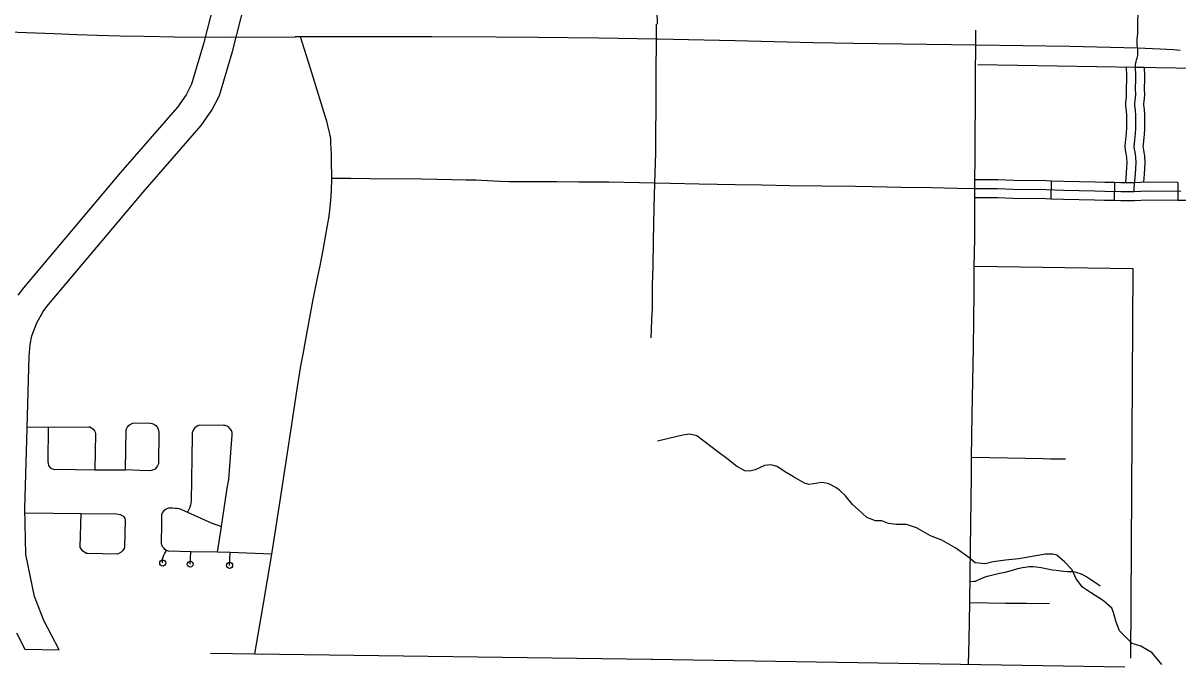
# Model space of a CAD drawing. Extents: x 670147 to 673275, y 705573 to 707613.
# Drawn here: x 671929 to 672121.4, y 706008.2 to 706115.5 of the extents above; entities that cross this region are included whole.
import ezdxf

# ---------------------------------------------------------------- set-up
doc = ezdxf.new("R2010")
doc.units = 0
for name, color, linetype in [('10', 7, 'Continuous'), ('2', 7, 'Continuous'), ('31', 7, 'Continuous'), ('32', 7, 'Continuous'), ('33', 7, 'Continuous'), ('34', 7, 'Continuous'), ('35', 7, 'Continuous'), ('45', 7, 'Continuous'), ('6', 7, 'Continuous')]:
    doc.layers.add(name, color=color, linetype=linetype)

msp = doc.modelspace()

# ---------------------------------------------------------------- linework, layer by layer
at = {"layer": '10'}
for points in [[(671945.78, 706262.71), (671950.19, 706226), (671950.82, 706221.5), (671952.03, 706214.71), (671953.4, 706208.06), (671955.02, 706198.96), (671957.13, 706184.97), (671958.9, 706171.01), (671961.78, 706154.14), (671963.3, 706146.5), (671964.43, 706139.65), (671964.78, 706137.42), (671964.84, 706135.79), (671964.52, 706133.58), (671961.84, 706122.94), (671959.1, 706112.06), (671957.08, 706105.32), (671956.17, 706103.55), (671954.76, 706101.49), (671945.23, 706090.6), (671929.07, 706071.36), (671928.18, 706070.16)], [(671929.33, 706011.2), (671935.03, 706011.1), (671932.49, 706015.95), (671930.94, 706019.96), (671929.47, 706026.94), (671929.34, 706034.61), (671929.65, 706046.05), (671930.02, 706059.97), (671930.2, 706061.97), (671930.5, 706063.39), (671931.3, 706065.54), (671932.37, 706067.42), (671933, 706068.26), (671949.02, 706087.34), (671958.71, 706098.42), (671960.47, 706100.98), (671961.74, 706103.45), (671963.92, 706110.73), (671966.69, 706121.72)], [(671923.95, 706114.15), (671929.54, 706113.93), (671934.19, 706113.74), (671937.97, 706113.6), (671941.36, 706113.48), (671945.19, 706113.39), (671949.18, 706113.29), (671954.25, 706113.19), (671962.59, 706113.13), (671974.39, 706113.22)], [(672121.71, 706110.94), (672120.65, 706111.03), (672118.42, 706111.15), (672114.62, 706111.33), (672103.34, 706111.58), (672087.69, 706111.81), (672067.34, 706112.07), (672060.63, 706112.22), (672047.64, 706112.53), (672034.67, 706112.81), (672034.5, 706112.81), (672024.92, 706112.95), (672014.77, 706113.09), (672007.8, 706113.16), (671997.09, 706113.2), (671985.92, 706113.2), (671981.3, 706113.2), (671974.37, 706113.22)], [(671927.92, 706013.89), (671929.33, 706011.2)]]:
    msp.add_lwpolyline(points, dxfattribs=at)
at = {"layer": '2'}
for points in [[(671960.23, 706010.5), (671967.62, 706010.4)], [(671967.62, 706010.4), (672033.62, 706009.51), (672033.79, 706009.5), (672112.5, 706008.23)]]:
    msp.add_lwpolyline(points, dxfattribs=at)
at = {"layer": '31'}
msp.add_lwpolyline([(672114.71, 706113.83), (672114.67, 706114.54), (672114.72, 706118.3)], dxfattribs=at)
at = {"layer": '32'}
for p, q in [((672100.27, 706089.17), (672100.2, 706086.17)), ((672110.81, 706088.92), (672110.77, 706085.92)), ((672121.36, 706088.94), (672121.34, 706085.94))]:
    msp.add_line(p, q, dxfattribs=at)
for points in [[(672089.69, 706089.36), (672087.55, 706089.37)], [(672100.27, 706089.17), (672099.43, 706089.19), (672094.02, 706089.27), (672091.36, 706089.35), (672089.69, 706089.36)], [(672110.81, 706088.92), (672109.2, 706088.94), (672107.57, 706088.98), (672102.36, 706089.12), (672100.27, 706089.17)], [(672121.36, 706088.94), (672116.26, 706088.97), (672114.04, 706088.87), (672113.25, 706088.87), (672111.88, 706088.9), (672110.81, 706088.92)], [(672121.82, 706087.44), (672116.28, 706087.47), (672114.08, 706087.37), (672113.24, 706087.37), (672111.85, 706087.4), (672109.17, 706087.44), (672107.53, 706087.48), (672102.32, 706087.62), (672099.4, 706087.69), (672093.99, 706087.77), (672091.33, 706087.85), (672087.54, 706087.87)], [(672089.67, 706086.36), (672087.53, 706086.37)], [(672100.2, 706086.17), (672099.37, 706086.19), (672093.95, 706086.27), (672091.3, 706086.35), (672089.67, 706086.36)], [(672110.77, 706085.92), (672109.14, 706085.94), (672107.49, 706085.98), (672102.28, 706086.12), (672100.2, 706086.17)], [(672121.34, 706085.94), (672116.31, 706085.97), (672114.12, 706085.88), (672113.23, 706085.87), (672111.83, 706085.9), (672110.77, 706085.92)], [(672130.34, 706083.86), (672129.18, 706084.72), (672128.33, 706085.35), (672128.16, 706085.46), (672127.78, 706085.66), (672127.61, 706085.73), (672127.32, 706085.81), (672127.02, 706085.86), (672126.69, 706085.89), (672126.31, 706085.91), (672121.81, 706085.94), (672121.34, 706085.94)]]:
    msp.add_lwpolyline(points, dxfattribs=at)
at = {"layer": '33'}
for points in [[(672034.26, 706088.8), (672034.39, 706093.88), (672034.54, 706115.31)], [(672087.54, 706087.87), (672087.57, 706094.4), (672087.73, 706114.31)], [(671967.62, 706010.4), (671968.99, 706018.47), (671970.43, 706027.04), (671971.67, 706034.87), (671972.97, 706043.2), (671973.77, 706048.63), (671974.35, 706052.31), (671974.8, 706055.22), (671975.29, 706058.41), (671975.66, 706060.33), (671976.04, 706062.51), (671976.15, 706063.11), (671977.3, 706069.16), (671978.14, 706073.25), (671978.5, 706075.03), (671978.99, 706077.65), (671979.46, 706080.24), (671979.98, 706083.3), (671980.13, 706084.3), (671980.3, 706085.95), (671980.37, 706087.54), (671980.45, 706089.62), (671980.42, 706092.67), (671980.38, 706093.63), (671980.31, 706095.44), (671980.26, 706096.14), (671980.2, 706096.53), (671980.11, 706097.06), (671979.97, 706097.72), (671979.81, 706098.43), (671979.6, 706099.15), (671979.35, 706100), (671978.9, 706101.42), (671976.87, 706107.91), (671975.21, 706113.22)], [(672087.54, 706087.87), (672084.64, 706087.95), (672080.32, 706088.02), (672075.25, 706088.11), (672070.48, 706088.23), (672067.66, 706088.26), (672062.07, 706088.34), (672056.66, 706088.39), (672052.08, 706088.47), (672047.65, 706088.54), (672041.62, 706088.67), (672036.8, 706088.78), (672034.26, 706088.8), (672026.6, 706088.96), (672021.58, 706089.01), (672017.87, 706089.02), (672011.1, 706089.04), (672009.91, 706089.05), (672008.48, 706089.11), (672006.36, 706089.2), (672004.44, 706089.3), (672002.84, 706089.3), (672000.44, 706089.39), (671995.45, 706089.46), (671986.79, 706089.54), (671983.62, 706089.58), (671980.45, 706089.62)], [(672033.83, 706071.8), (672033.95, 706074.99), (672034.04, 706079.16), (672034.13, 706084.78), (672034.26, 706088.8)], [(672086.48, 706008.65), (672086.58, 706012.75), (672086.72, 706018.89), (672086.75, 706023.64), (672086.8, 706027.94), (672086.97, 706040.13), (672086.99, 706043.09), (672087.07, 706050.34), (672087.29, 706061.34), (672087.41, 706070.67), (672087.45, 706074.85), (672087.55, 706079.65), (672087.55, 706083.45), (672087.54, 706087.87)], [(671946.11, 706041.05), (671946.22, 706047.76), (671946.39, 706048.11), (671946.72, 706048.53), (671947.02, 706048.72), (671947.33, 706048.84), (671947.55, 706048.91), (671950.18, 706048.83), (671950.54, 706048.79), (671950.82, 706048.67), (671951.13, 706048.45), (671951.41, 706048.14), (671951.55, 706047.85), (671951.66, 706047.34), (671951.58, 706042.07), (671951.42, 706041.75), (671951.2, 706041.44), (671951.02, 706041.16), (671950.73, 706041.06), (671950.43, 706040.96), (671950.12, 706040.92), (671948.45, 706040.95), (671946.11, 706041.05)], [(671961.4, 706027.35), (671962.06, 706031.61), (671963.04, 706038.01), (671963.27, 706039.44), (671963.34, 706040.16), (671963.47, 706041.72), (671963.85, 706046.84), (671963.83, 706047.31), (671963.76, 706047.6), (671963.54, 706047.92), (671963.22, 706048.23), (671963, 706048.35), (671962.69, 706048.45), (671962.43, 706048.46), (671958.44, 706048.49), (671958.11, 706048.39), (671957.85, 706048.24), (671957.64, 706048.04), (671957.42, 706047.78), (671957.28, 706047.5), (671957.21, 706047.2), (671957.2, 706046.75), (671957.01, 706035.84), (671956.92, 706035.2), (671956.74, 706034.68), (671956.42, 706033.99)], [(671929.58, 706048.23), (671933.18, 706048.17), (671939.96, 706048.24), (671940.14, 706048.2), (671940.4, 706048.06), (671940.68, 706047.83), (671940.9, 706047.55), (671941.03, 706047.33), (671941.07, 706047.06), (671940.98, 706041.09)], [(671933.18, 706048.17), (671933.14, 706042.39), (671933.18, 706042.11), (671933.26, 706041.8), (671933.48, 706041.5), (671933.75, 706041.29), (671934.04, 706041.2), (671934.3, 706041.12), (671934.56, 706041.15), (671940.98, 706041.09), (671946.11, 706041.05)], [(671929.4, 706033.88), (671938.68, 706033.8), (671944.61, 706033.71)], [(671944.61, 706033.71), (671945.2, 706033.63), (671945.62, 706033.42), (671945.83, 706033.24), (671945.95, 706032.97), (671946.02, 706032.61), (671945.91, 706028.24), (671945.84, 706027.96), (671945.56, 706027.57), (671945.34, 706027.33), (671945, 706027.13), (671944.72, 706027.04), (671939.8, 706027.11), (671939.55, 706027.13), (671939.24, 706027.33), (671939, 706027.53), (671938.75, 706027.85), (671938.54, 706028.1), (671938.54, 706028.24), (671938.68, 706033.8)], [(671970.43, 706027.04), (671963.51, 706027.27), (671961.4, 706027.35), (671956.95, 706027.42), (671953.27, 706027.51), (671953.08, 706027.57), (671952.94, 706027.62), (671952.66, 706027.81), (671952.5, 706027.96), (671952.32, 706028.18), (671952.17, 706028.44), (671952.1, 706028.66), (671952.06, 706028.97), (671952.11, 706032.02), (671952.16, 706033.62), (671952.25, 706033.92), (671952.62, 706034.4), (671952.88, 706034.57), (671953.31, 706034.71), (671953.53, 706034.72), (671953.91, 706034.74), (671954.34, 706034.7), (671954.64, 706034.68), (671954.94, 706034.63), (671955.31, 706034.51), (671956.01, 706034.17), (671956.42, 706033.99), (671960.38, 706032.26), (671962.06, 706031.61)], [(671952.28, 706025.53), (671952.26, 706025.62), (671952.24, 706025.83), (671952.24, 706026.01), (671952.27, 706026.23), (671952.35, 706026.53), (671952.47, 706026.83), (671952.6, 706027.06), (671952.77, 706027.35), (671952.94, 706027.62)], [(671956.86, 706025.34), (671956.95, 706027.42)], [(671963.43, 706025.15), (671963.51, 706027.27)]]:
    msp.add_lwpolyline(points, dxfattribs=at)
for centre in [(671952.28, 706025.53), (671956.86, 706025.34), (671963.43, 706025.15)]:
    msp.add_circle(centre, 0.5, dxfattribs=at)
at = {"layer": '34'}
for points in [[(672034.71, 706115.31), (672034.68, 706116.02), (672034.65, 706116.73), (672034.66, 706118.24), (672034.69, 706121.17)], [(672114.27, 706108.16), (672114.28, 706108.72), (672114.39, 706109.06), (672114.49, 706109.37), (672114.59, 706109.67), (672114.66, 706110.08), (672114.67, 706110.59), (672114.66, 706111.24), (672114.58, 706111.88), (672114.57, 706112.33), (672114.57, 706112.76), (672114.64, 706113.26), (672114.71, 706113.83)], [(672033.64, 706063.03), (672033.7, 706064.4), (672033.77, 706066.16), (672033.83, 706067.86), (672033.83, 706069.88), (672033.83, 706071.8)], [(672102.64, 706042.85), (672101.56, 706042.82), (672100.16, 706042.83), (672098.88, 706042.87), (672095.96, 706042.96), (672092.96, 706043), (672086.99, 706043.09)], [(672086.74, 706022.46), (672087.37, 706022.49), (672087.63, 706022.53), (672087.99, 706022.68), (672088.49, 706022.92), (672089.27, 706023.24), (672089.87, 706023.41), (672090.32, 706023.54), (672091, 706023.7), (672091.67, 706023.83), (672092.58, 706024.02), (672093.83, 706024.36), (672094.69, 706024.61), (672095.45, 706024.78), (672095.9, 706024.87), (672096.59, 706024.95), (672097.28, 706024.97), (672097.78, 706024.92), (672098.61, 706024.81), (672099.66, 706024.59), (672100.45, 706024.43), (672101.11, 706024.32), (672101.85, 706024.23), (672102.34, 706024.16), (672102.97, 706024.15), (672103.69, 706024.12), (672104.21, 706024.05), (672104.67, 706023.92), (672105.07, 706023.77), (672105.49, 706023.6), (672106.18, 706023.25), (672106.85, 706022.81), (672107.79, 706022.19), (672108.41, 706021.74)], [(672099.95, 706018.75), (672096.15, 706018.78), (672092.62, 706018.79), (672086.72, 706018.89)]]:
    msp.add_lwpolyline(points, dxfattribs=at)
at = {"layer": '35'}
msp.add_lwpolyline([(672118.71, 706008.65), (672117.1, 706010.6), (672115.21, 706011.69), (672113.76, 706012.13), (672112.81, 706013.07), (672111.65, 706014.23), (672111.07, 706015.69), (672110.64, 706017.28), (672110.35, 706018.01), (672108.97, 706019.25), (672106.79, 706020.63), (672105.48, 706021.5), (672104.39, 706022.88), (672103.74, 706024.4), (672102.5, 706025.71), (672101.19, 706026.87), (672100.54, 706027.02), (672099.89, 706027.02), (672099.31, 706027.02), (672097.71, 706026.73), (672094.88, 706026.22), (672092.62, 706026), (672090.59, 706025.71), (672089.28, 706025.42), (672087.61, 706025.57), (672086.52, 706026.44), (672084.35, 706028.04), (672082.02, 706029.34), (672080.13, 706030.07), (672077.81, 706031.38), (672076.14, 706031.96), (672074.47, 706031.96), (672073.16, 706032.1), (672072.07, 706032.54), (672070.98, 706032.54), (672069.55, 706033.12), (672068.1, 706034.43), (672067.15, 706035.3), (672065.99, 706036.75), (672064.98, 706037.7), (672064.39, 706038.13), (672063.23, 706038.72), (672062.72, 706038.86), (672062.07, 706038.93), (672059.89, 706038.64), (672059.17, 706038.84), (672057.35, 706039.88), (672055.86, 706040.79), (672054.64, 706041.6), (672053.59, 706041.88), (672053.03, 706041.86), (672052.5, 706041.77), (672050.96, 706041.04), (672050.07, 706040.82), (672049.26, 706040.88), (672047.84, 706041.69), (672046.24, 706042.93), (672044.5, 706044.24), (672042.39, 706045.84), (672041.23, 706046.71), (672040.07, 706047), (672038.9, 706046.85), (672034.71, 706045.84)], dxfattribs=at)
at = {"layer": '45'}
for points in [[(672112.84, 706097.99), (672112.85, 706098.03), (672112.85, 706099.04), (672112.84, 706100.07), (672112.79, 706100.87), (672112.69, 706101.63), (672112.69, 706102.32), (672112.75, 706102.71), (672112.78, 706103.18), (672112.82, 706103.67), (672112.79, 706104.53), (672112.86, 706106.23), (672112.87, 706106.65), (672112.81, 706108.19), (672115.82, 706108.15)], [(672114.08, 706087.37), (672114.1, 706087.97), (672114.2, 706089.18), (672114.3, 706090.4), (672114.35, 706091.34), (672114.39, 706092.21), (672114.35, 706093.23), (672114.22, 706094.01), (672114.12, 706094.51), (672114.1, 706094.98), (672114.14, 706095.47), (672114.19, 706095.97), (672114.28, 706097.08), (672114.35, 706097.98), (672114.35, 706099.05), (672114.34, 706100.12), (672114.28, 706101.01), (672114.19, 706101.73), (672114.19, 706102.21), (672114.24, 706102.56), (672114.27, 706103.06), (672114.33, 706103.63), (672114.29, 706104.53), (672114.36, 706106.19), (672114.37, 706106.66), (672114.35, 706107.26), (672114.32, 706107.7), (672114.27, 706108.16)], [(672115.84, 706097.79), (672115.85, 706097.93), (672115.85, 706099.06), (672115.84, 706100.17), (672115.78, 706101.15), (672115.69, 706101.82), (672115.69, 706102.1), (672115.74, 706102.4), (672115.77, 706102.95), (672115.83, 706103.58), (672115.8, 706104.53), (672115.86, 706106.15), (672115.87, 706106.67), (672115.82, 706108.15)], [(672112.67, 706088.86), (672112.81, 706090.49), (672112.85, 706091.41), (672112.89, 706092.21), (672112.85, 706093.09), (672112.75, 706093.74), (672112.63, 706094.32), (672112.6, 706095.01), (672112.65, 706095.61), (672112.7, 706096.11), (672112.79, 706097.19), (672112.84, 706097.99)], [(672115.69, 706088.97), (672115.8, 706090.3), (672115.84, 706091.27), (672115.89, 706092.2), (672115.84, 706093.38), (672115.7, 706094.28), (672115.61, 706094.69), (672115.6, 706094.95), (672115.63, 706095.33), (672115.69, 706095.83), (672115.78, 706096.96), (672115.84, 706097.79)]]:
    msp.add_lwpolyline(points, dxfattribs=at)
at = {"layer": '6'}
for points in [[(672140.92, 706109.3), (672140.91, 706107.67), (672088.03, 706108.51)], [(672087.48, 706074.99), (672113.88, 706074.6), (672113.44, 706009.66)]]:
    msp.add_lwpolyline(points, dxfattribs=at)

doc.saveas('drawing.dxf')
